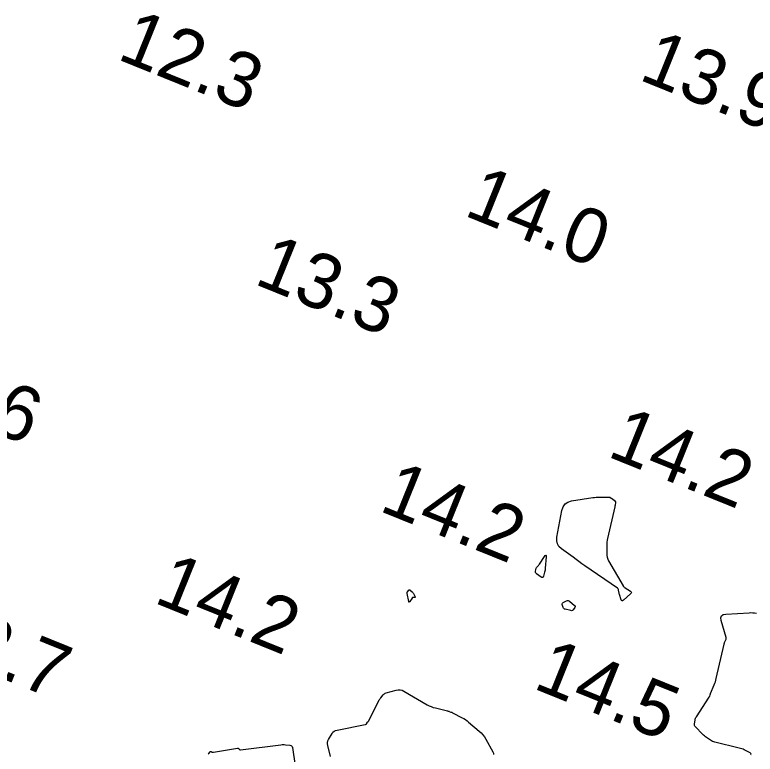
# Model space of a CAD drawing. Extents: x 3040093 to 3056816, y 408076 to 509144.
# Drawn here: x 3044580.3 to 3044647.8, y 440840.1 to 440907.4 of the extents above; entities that cross this region are included whole.
import ezdxf

# ---------------------------------------------------------------- set-up
doc = ezdxf.new("R2010")
doc.units = 0
doc.layers.add('V-CHAN-CONT-EL15', color=7, linetype='Continuous')
doc.layers.add('V-TOPO-SOUN-0810', color=7, linetype='Continuous')

msp = doc.modelspace()

# ---------------------------------------------------------------- linework, layer by layer
at = {"layer": 'V-CHAN-CONT-EL15'}
for points in [[(3044635.943, 440855.264), (3044635.961, 440855.251), (3044635.979, 440855.239), (3044635.997, 440855.227), (3044636.468, 440854.931), (3044636.533, 440854.875), (3044636.558, 440854.817), (3044636.543, 440854.755), (3044636.489, 440854.689), (3044635.835, 440854.093), (3044635.765, 440854.045), (3044635.707, 440854.039), (3044635.659, 440854.074), (3044635.623, 440854.15), (3044635.471, 440854.637), (3044635.456, 440854.686), (3044635.444, 440854.735), (3044635.434, 440854.785), (3044635.425, 440854.835), (3044635.396, 440855.037), (3044635.385, 440855.085), (3044635.364, 440855.128), (3044635.335, 440855.165), (3044635.298, 440855.196), (3044632.327, 440857.243), (3044632.055, 440857.431), (3044631.785, 440857.622), (3044631.516, 440857.815), (3044631.249, 440858.01), (3044630.182, 440858.793), (3044629.957, 440859.005), (3044629.813, 440859.249), (3044629.751, 440859.526), (3044629.77, 440859.835), (3044630.225, 440862.282), (3044630.333, 440862.615), (3044630.516, 440862.869), (3044630.776, 440863.045), (3044631.111, 440863.142), (3044633.057, 440863.445), (3044633.206, 440863.465), (3044633.355, 440863.48), (3044633.504, 440863.49), (3044633.655, 440863.494), (3044634.473, 440863.502), (3044634.514, 440863.499), (3044634.553, 440863.491), (3044634.59, 440863.478), (3044634.626, 440863.459), (3044634.788, 440863.358), (3044634.812, 440863.342), (3044634.836, 440863.326), (3044634.859, 440863.31), (3044634.882, 440863.293), (3044634.977, 440863.221), (3044634.998, 440863.204), (3044635.016, 440863.186), (3044635.034, 440863.167), (3044635.049, 440863.145), (3044635.108, 440863.057), (3044635.12, 440863.035), (3044635.127, 440863.012), (3044635.129, 440862.987), (3044635.125, 440862.962), (3044635.08, 440862.778), (3044635.071, 440862.738), (3044635.061, 440862.699), (3044635.052, 440862.66), (3044635.043, 440862.62), (3044634.387, 440859.733), (3044634.353, 440859.563), (3044634.329, 440859.391), (3044634.314, 440859.219), (3044634.31, 440859.045), (3044634.31, 440858.348), (3044634.32, 440858.177), (3044634.353, 440858.012), (3044634.407, 440857.852), (3044634.483, 440857.698), (3044635.804, 440855.399), (3044635.816, 440855.38), (3044635.829, 440855.363), (3044635.844, 440855.348), (3044635.86, 440855.333), (3044635.927, 440855.278)], [(3044628.703, 440856.925), (3044628.689, 440856.831), (3044628.669, 440856.738), (3044628.645, 440856.645), (3044628.538, 440856.278), (3044628.505, 440856.204), (3044628.46, 440856.168), (3044628.401, 440856.169), (3044628.33, 440856.207), (3044627.911, 440856.511), (3044627.871, 440856.548), (3044627.844, 440856.59), (3044627.831, 440856.639), (3044627.831, 440856.693), (3044627.859, 440856.943), (3044627.868, 440856.988), (3044627.883, 440857.03), (3044627.905, 440857.069), (3044627.934, 440857.105), (3044628.063, 440857.243), (3044628.094, 440857.278), (3044628.124, 440857.314), (3044628.152, 440857.352), (3044628.179, 440857.391), (3044628.641, 440858.095), (3044628.714, 440858.19), (3044628.763, 440858.213), (3044628.788, 440858.165), (3044628.789, 440858.045), (3044628.713, 440857.02)], [(3044616.64, 440854.353), (3044616.611, 440854.344), (3044616.585, 440854.326), (3044616.564, 440854.299), (3044616.368, 440853.976), (3044616.332, 440853.929), (3044616.302, 440853.916), (3044616.278, 440853.938), (3044616.26, 440853.994), (3044616.114, 440854.699), (3044616.109, 440854.743), (3044616.114, 440854.786), (3044616.128, 440854.826), (3044616.152, 440854.864), (3044616.265, 440855.012), (3044616.295, 440855.041), (3044616.326, 440855.052), (3044616.358, 440855.047), (3044616.392, 440855.025), (3044616.566, 440854.873), (3044616.605, 440854.836), (3044616.64, 440854.796), (3044616.67, 440854.753), (3044616.697, 440854.707), (3044616.858, 440854.397), (3044616.868, 440854.369), (3044616.864, 440854.35), (3044616.848, 440854.34), (3044616.819, 440854.339), (3044616.674, 440854.354)], [(3044630.732, 440854.069), (3044630.8, 440854.071), (3044630.865, 440854.051), (3044630.927, 440854.011), (3044631.384, 440853.625), (3044631.424, 440853.581), (3044631.44, 440853.535), (3044631.434, 440853.486), (3044631.405, 440853.434), (3044631.244, 440853.223), (3044631.201, 440853.179), (3044631.152, 440853.152), (3044631.097, 440853.142), (3044631.035, 440853.15), (3044630.518, 440853.277), (3044630.456, 440853.3), (3044630.406, 440853.335), (3044630.369, 440853.383), (3044630.344, 440853.444), (3044630.266, 440853.713), (3044630.258, 440853.775), (3044630.269, 440853.828), (3044630.302, 440853.871), (3044630.355, 440853.905), (3044630.661, 440854.047)]]:
    msp.add_lwpolyline(points, close=True, dxfattribs=at)
for points in [[(3044647.463, 440840.02), (3044647.469, 440840.079), (3044647.457, 440840.13), (3044647.427, 440840.172), (3044647.377, 440840.205), (3044646.847, 440840.47), (3044646.738, 440840.521), (3044646.627, 440840.565), (3044646.513, 440840.603), (3044646.397, 440840.634), (3044644.182, 440841.165), (3044644.073, 440841.196), (3044643.969, 440841.237), (3044643.868, 440841.287), (3044643.772, 440841.347), (3044643.396, 440841.604), (3044643.304, 440841.671), (3044643.215, 440841.742), (3044643.13, 440841.817), (3044643.049, 440841.896), (3044642.404, 440842.556), (3044642.354, 440842.619), (3044642.322, 440842.689), (3044642.308, 440842.764), (3044642.313, 440842.845), (3044642.367, 440843.18), (3044642.385, 440843.263), (3044642.411, 440843.342), (3044642.445, 440843.418), (3044642.488, 440843.49), (3044643.65, 440845.262), (3044643.666, 440845.289), (3044643.681, 440845.316), (3044643.693, 440845.344), (3044643.705, 440845.372), (3044643.746, 440845.489), (3044643.756, 440845.518), (3044643.767, 440845.547), (3044643.778, 440845.575), (3044643.79, 440845.604), (3044644.112, 440846.393), (3044644.167, 440846.535), (3044644.216, 440846.679), (3044644.258, 440846.824), (3044644.295, 440846.972), (3044645.009, 440850.091), (3044645.023, 440850.145), (3044645.04, 440850.198), (3044645.06, 440850.249), (3044645.084, 440850.3), (3044645.184, 440850.499), (3044645.204, 440850.549), (3044645.214, 440850.601), (3044645.214, 440850.653), (3044645.204, 440850.706), (3044644.752, 440852.26), (3044644.718, 440852.504), (3044644.776, 440852.683), (3044644.926, 440852.797), (3044645.167, 440852.846), (3044647.285, 440852.963), (3044647.457, 440852.968), (3044647.627, 440852.964), (3044647.798, 440852.95), (3044647.968, 440852.927)], [(3044609.143, 440839.867), (3044608.883, 440840.859), (3044608.859, 440841.006), (3044608.864, 440841.149), (3044608.897, 440841.288), (3044608.96, 440841.423), (3044609.268, 440841.955), (3044609.354, 440842.075), (3044609.459, 440842.169), (3044609.582, 440842.236), (3044609.724, 440842.278), (3044612.282, 440842.765), (3044612.295, 440842.768), (3044612.308, 440842.772), (3044612.321, 440842.776), (3044612.334, 440842.782), (3044612.384, 440842.805), (3044612.395, 440842.811), (3044612.406, 440842.819), (3044612.415, 440842.828), (3044612.423, 440842.839), (3044612.515, 440842.982), (3044612.532, 440843.01), (3044612.549, 440843.038), (3044612.565, 440843.066), (3044612.58, 440843.095), (3044613.539, 440844.94), (3044613.58, 440845.013), (3044613.623, 440845.084), (3044613.671, 440845.152), (3044613.722, 440845.217), (3044613.932, 440845.476), (3044613.988, 440845.535), (3044614.051, 440845.584), (3044614.121, 440845.622), (3044614.198, 440845.65), (3044615.131, 440845.915), (3044615.311, 440845.948), (3044615.486, 440845.945), (3044615.657, 440845.904), (3044615.823, 440845.827), (3044617.954, 440844.584), (3044618.131, 440844.489), (3044618.314, 440844.407), (3044618.502, 440844.339), (3044618.695, 440844.284), (3044619.792, 440844.013), (3044619.832, 440844.003), (3044619.871, 440843.992), (3044619.911, 440843.98), (3044619.95, 440843.968), (3044620.107, 440843.918), (3044620.146, 440843.904), (3044620.184, 440843.889), (3044620.221, 440843.873), (3044620.258, 440843.855), (3044621.132, 440843.401), (3044621.287, 440843.315), (3044621.436, 440843.221), (3044621.58, 440843.118), (3044621.718, 440843.007), (3044622.683, 440842.185), (3044622.859, 440842.021), (3044623.019, 440841.843), (3044623.162, 440841.652), (3044623.288, 440841.447), (3044623.937, 440840.283), (3044623.962, 440840.228), (3044623.98, 440840.172), (3044623.989, 440840.114), (3044623.989, 440840.053)], [(3044597.964, 440840.068), (3044597.994, 440840.095), (3044598.021, 440840.123), (3044598.048, 440840.152), (3044598.167, 440840.29), (3044598.186, 440840.307), (3044598.207, 440840.316), (3044598.23, 440840.317), (3044598.254, 440840.31), (3044598.356, 440840.265), (3044598.382, 440840.256), (3044598.408, 440840.251), (3044598.435, 440840.249), (3044598.462, 440840.252), (3044600.657, 440840.626), (3044600.683, 440840.628), (3044600.708, 440840.623), (3044600.73, 440840.612), (3044600.75, 440840.595), (3044600.827, 440840.514), (3044600.847, 440840.497), (3044600.869, 440840.485), (3044600.894, 440840.48), (3044600.92, 440840.48), (3044604.608, 440840.937), (3044604.71, 440840.946), (3044604.812, 440840.95), (3044604.914, 440840.948), (3044605.016, 440840.94), (3044605.425, 440840.896), (3044605.516, 440840.874), (3044605.586, 440840.829), (3044605.633, 440840.761), (3044605.659, 440840.671), (3044605.896, 440839.006)]]:
    msp.add_lwpolyline(points, dxfattribs=at)

# ---------------------------------------------------------------- texts
at = {"layer": 'V-TOPO-SOUN-0810'}
for s, p in [('12.3 ', (3044589.553, 440903.44)), ('13.9 ', (3044637.123, 440901.57)), ('14.0 ', (3044621.183, 440889.2)), ('13.3 ', (3044602.053, 440882.96)), ('12.6 ', (3044569.413, 440873.06)), ('14.2 ', (3044634.243, 440867.25)), ('14.2 ', (3044613.443, 440862.29)), ('14.2 ', (3044592.903, 440853.93)), ('13.7 ', (3044572.003, 440849.86)), ('14.5 ', (3044627.483, 440846.12))]:
    msp.add_text(s, height=5, rotation=338, dxfattribs=at).set_placement(p)

doc.saveas('drawing.dxf')
